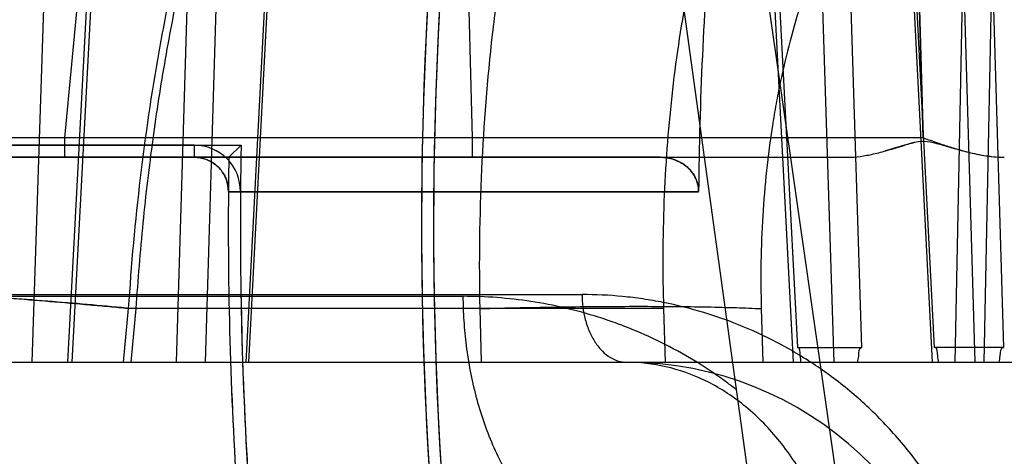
# Model space of a CAD drawing. Header units: millimetres. Extents: x 0 to 297, y 0 to 210.
# Tile 389 of 455: x 239.7057 to 239.8208, y 160.5683 to 160.6194. Entities that reach past the tile are written whole.
import ezdxf

# ---------------------------------------------------------------- set-up
doc = ezdxf.new("R2010")
doc.units = ezdxf.units.MM
doc.header["$LTSCALE"] = 16.335
doc.layers.get('0').update_dxf_attribs({"linetype": 'CONTINUOUS'})
for name, color, linetype in [('AXES_REF', 7, 'CONTINUOUS'), ('INTFCLR_1', 7, 'CONTINUOUS'), ('INTFCLR_144815', 7, 'CONTINUOUS'), ('INTFCLR_72935', 7, 'CONTINUOUS')]:
    doc.layers.add(name, color=color, linetype=linetype)

msp = doc.modelspace()

# ---------------------------------------------------------------- linework, layer by layer
at = {"color": 7, "linetype": 'Continuous'}
for radius in [7.756662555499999, 7.756, 7.706331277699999]:
    msp.add_circle((241.4302422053, 154.539298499), radius, dxfattribs=at)
msp.add_arc((241.4302422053, 154.539298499), 7.68, 278.2771290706, 261.7228709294, dxfattribs=at)
at = {"layer": 'AXES_REF', "color": 9, "linetype": 'Continuous'}
msp.add_arc((241.4302422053, 154.539298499), 7.075609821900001, 94.4118118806, 85.5881881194, dxfattribs=at)
at = {"layer": 'INTFCLR_1', "color": 6, "linetype": 'Continuous'}
for p, q in [((239.7261282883, 160.6047091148), (239.6113242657, 160.6047091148)), ((239.7805893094, 160.6032984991), (239.4940185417, 160.603298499)), ((239.7850967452, 160.5992657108), (239.7301281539, 160.5992657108)), ((239.7301281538, 160.5992657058), (239.7315387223, 160.5992541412))]:
    msp.add_line(p, q, dxfattribs=at)
at = {"layer": 'INTFCLR_1', "color": 9, "linetype": 'Continuous'}
msp.add_line((239.7261282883, 160.6047091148), (239.7261282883, 160.603298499), dxfattribs=at)
at = {"layer": 'INTFCLR_1', "color": 6, "linetype": 'Continuous'}
for centre, radius, start, end in [((240.2140185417, 160.595298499), 0.4613172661, 172.3704884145, 183.9851791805), ((240.2140185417, 160.595298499), 0.4599066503, 172.3704828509, 183.9926675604), ((240.2140185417, 160.595298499), 0.4289401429, 175.2251899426, 179.4664088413), ((239.7261282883, 160.599298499), 0.0054106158, 359.5302632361, 89.9999957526), ((240.2140185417, 160.595298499), 0.4839066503, 179.5302673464, 183.9440080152), ((240.2140185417, 160.595298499), 0.4824960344, 179.5302673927, 183.9452897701)]:
    msp.add_arc(centre, radius, start, end, dxfattribs=at)
for points, knots in [([(239.7261282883, 160.603298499), (239.7265874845, 160.603298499), (239.7275031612, 160.60313926), (239.7287176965, 160.602449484), (239.7297973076, 160.6012050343), (239.7301311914, 160.600006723), (239.7301282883, 160.599298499)], [0, 0, 0, 0, 0.2208744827, 0.4366924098, 0.6593397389, 1, 1, 1, 1]), ([(239.7850973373, 160.5992931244), (239.7851000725, 160.5998845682), (239.7847720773, 160.6011402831), (239.7835604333, 160.602441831), (239.7820764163, 160.6031512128), (239.7810915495, 160.603298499), (239.7805893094, 160.603298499)], [0, 0, 0, 0, 0.2670085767, 0.5584999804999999, 0.7732650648, 1, 1, 1, 1])]:
    msp.add_open_spline(points, degree=3, knots=knots, dxfattribs=at)
at = {"layer": 'INTFCLR_144815', "color": 9, "linetype": 'Continuous'}
for p, q in [((239.8541632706, 160.1957300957), (239.7090874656, 161.2100770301)), ((239.8490574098, 160.1447785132), (239.7763287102, 160.6718127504)), ((239.8041874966, 160.5810437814), (239.8014609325, 160.6662657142)), ((239.7981935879, 160.6642812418), (239.8009085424, 160.5792984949)), ((239.8166648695, 160.6613919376), (239.8150648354, 160.5792984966)), ((239.8200614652, 160.6613082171), (239.8184586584, 160.5792984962)), ((239.736270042, 160.6586525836), (239.7321507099, 160.5792985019)), ((239.7366038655, 160.6585688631), (239.7324923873, 160.5792985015)), ((239.7240697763, 160.5792985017), (239.7263224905, 160.6547378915)), ((239.7274608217, 160.5792985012), (239.7297142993, 160.6546541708)), ((239.8174420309, 160.5792984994), (239.8152789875, 160.6524675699)), ((239.8186291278, 160.6525512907), (239.8207466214, 160.5810437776)), ((239.7930114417, 160.6507431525), (239.7966654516, 160.5810437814)), ((239.7962063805, 160.5792984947), (239.7925194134, 160.6495663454)), ((239.7113391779, 160.5792985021), (239.7149804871, 160.6481821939)), ((239.7118575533, 160.5792985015), (239.7154915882, 160.6480984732)), ((239.8090654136, 160.6441503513), (239.8124074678, 160.5792984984)), ((239.8126930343, 160.5810437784), (239.809439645, 160.6442340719)), ((239.7090905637, 160.6392169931), (239.7071552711, 160.5792984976)), ((239.7134885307, 160.6323229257), (239.7109638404, 160.6055728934)), ((239.757895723, 160.6323227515), (239.7586339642, 160.6055728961)), ((239.710964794, 160.6055728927), (239.710964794, 160.603298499)), ((239.7586339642, 160.6055728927), (239.710964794, 160.6055728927)), ((239.8113567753, 160.6055728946), (239.7586339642, 160.6055728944)), ((239.7586339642, 160.6055728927), (239.7586339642, 160.603298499)), ((239.4964185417, 160.6032984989), (239.8025199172, 160.603298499)), ((239.5786645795, 160.5872286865), (239.7714677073, 160.5872286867)), ((239.5588922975, 160.5870192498), (239.7575464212, 160.5870192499)), ((239.7184255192, 160.5855788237), (239.7178295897, 160.5792985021)), ((239.7810348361, 160.5855788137), (239.7184256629, 160.5855788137)), ((239.7187538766, 160.5792984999), (239.719350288, 160.5855788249)), ((239.7595047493, 160.5855787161), (239.7596779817, 160.5792984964)), ((239.5858962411, 160.5792984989), (240.8803266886, 160.5792984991))]:
    msp.add_line(p, q, dxfattribs=at)
at = {"layer": 'INTFCLR_144815', "color": 6, "linetype": 'Continuous'}
for p, q in [((239.8113568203, 160.6055728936), (239.8105702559, 160.6323232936)), ((239.8105702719, 160.6323227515), (239.8113568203, 160.6055728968)), ((239.806940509, 160.6040393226), (239.8091132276, 160.6046903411)), ((239.781216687, 160.579298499), (239.7810348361, 160.5855788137)), ((239.7924281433, 160.5855788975), (239.7926084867, 160.5792984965)), ((239.7966654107, 160.5810437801), (239.8041874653, 160.5810437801)), ((239.8207465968, 160.5810437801), (239.8126930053, 160.5810437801))]:
    msp.add_line(p, q, dxfattribs=at)
at = {"layer": 'INTFCLR_144815', "color": 7, "linetype": 'Continuous'}
for p, q in [((239.8091656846, 160.6047063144), (239.8069405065, 160.6040393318)), ((239.8102906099, 160.6050237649), (239.8095673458, 160.6048262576)), ((239.8125298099, 160.6050230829), (239.8132759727, 160.6048254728))]:
    msp.add_line(p, q, dxfattribs=at)
at = {"layer": 'INTFCLR_144815', "color": 9, "linetype": 'Continuous'}
msp.add_arc((239.7767179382, 160.539298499), 0.04, 3.9999999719, 89.9999999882, dxfattribs=at)
for points, knots in [([(239.7193504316, 160.5855788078), (239.7195624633, 160.5889251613), (239.7199674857, 160.5939221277), (239.7206829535, 160.6005274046), (239.7214963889, 160.6069461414), (239.7227008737, 160.6147415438), (239.7244564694, 160.6238082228), (239.7261792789, 160.6311193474), (239.7275244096, 160.636092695), (239.7283236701, 160.6388597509), (239.7295214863, 160.6428340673), (239.7314200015, 160.6485373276), (239.7342330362, 160.6557516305), (239.7367954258, 160.6613867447), (239.7387020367, 160.6651147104), (239.7398054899, 160.6671499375), (239.7414321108, 160.6700364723), (239.7439427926, 160.6740965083), (239.7485865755, 160.6805141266), (239.7530865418, 160.6854260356), (239.7572216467, 160.6889709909), (239.7597462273, 160.6909325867), (239.7616769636, 160.6922313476), (239.7629318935, 160.6929926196)], [0, 0, 0, 0, 0.0839822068, 0.1255314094, 0.166399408, 0.2460266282, 0.3230456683, 0.3976498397, 0.43409919, 0.4520761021, 0.4697861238, 0.5380636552, 0.6025619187, 0.6636457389, 0.6930137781, 0.7074212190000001, 0.7216279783, 0.7760004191, 0.8268564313, 0.9199491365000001, 0.9418203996, 0.9632373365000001, 1, 1, 1, 1]), ([(239.7864708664, 160.6845440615), (239.7844094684, 160.6824016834), (239.7814656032, 160.6788118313), (239.7783906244, 160.6741931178), (239.7766088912, 160.6712043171), (239.7738643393, 160.6662350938), (239.7710431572, 160.6599931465), (239.7686577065, 160.653400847), (239.7673520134, 160.649330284), (239.7654161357, 160.6427606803), (239.7635561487, 160.6347338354), (239.7621429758, 160.6264696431), (239.7614355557, 160.6214971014), (239.7604747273, 160.6137207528), (239.7595411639, 160.6017395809), (239.7594047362, 160.5910177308), (239.7595047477, 160.5855788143)], [0, 0, 0, 0, 0.0850352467, 0.1321993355, 0.1586374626, 0.184533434, 0.2945491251, 0.3540148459, 0.3850058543, 0.4168022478, 0.5498956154, 0.6203095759, 0.6565717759, 0.6935412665, 0.8444107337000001, 1, 1, 1, 1]), ([(239.7477106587, 160.6803531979), (239.7469064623, 160.6793759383), (239.745636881, 160.6777471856), (239.743957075, 160.675407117), (239.741486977, 160.6717476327), (239.7393185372, 160.6680694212), (239.7359496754, 160.6616735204), (239.7336998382, 160.656714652), (239.7315672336, 160.6513040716), (239.7301275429, 160.6474219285), (239.7277064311, 160.6402427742), (239.7253347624, 160.6316630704), (239.7235788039, 160.6238669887), (239.7226395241, 160.619195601), (239.7212969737, 160.6119418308), (239.7196575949, 160.6007516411), (239.7187494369, 160.5906990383), (239.7184256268, 160.5855788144)], [0, 0, 0, 0, 0.037731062, 0.0615327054, 0.0858667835, 0.1693452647, 0.1886175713, 0.301387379, 0.3313841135, 0.3620034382, 0.4248151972, 0.5572078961, 0.6271273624, 0.6630327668, 0.6992546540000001, 0.8470480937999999, 1, 1, 1, 1]), ([(239.7263227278, 160.654738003), (239.7254494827, 160.6543023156), (239.721711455, 160.6523230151), (239.7167853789, 160.6490060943), (239.7117343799, 160.6446526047), (239.7090183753, 160.6419116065), (239.7072643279, 160.6399635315), (239.7060935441, 160.6386118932), (239.7040840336, 160.6361530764), (239.7013676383, 160.6324184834), (239.6983681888, 160.6276045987), (239.6963308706, 160.6237704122), (239.6950500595, 160.6211024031), (239.694203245, 160.6192613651), (239.6927830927, 160.6159633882), (239.6909590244, 160.6111005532), (239.689097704, 160.6050499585), (239.6878215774, 160.5998376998), (239.6869635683, 160.5955496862), (239.6862131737, 160.5911508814), (239.685789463, 160.5878139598), (239.6855692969, 160.5855788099)], [0, 0, 0, 0, 0.0349656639, 0.1515158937, 0.2116583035, 0.2737159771, 0.2895989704, 0.3055789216, 0.337781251, 0.4033508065, 0.4708757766, 0.5408433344, 0.5587814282, 0.5769111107, 0.613445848, 0.6874148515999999, 0.7628661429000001, 0.8401335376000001, 0.8795657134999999, 0.9195289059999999, 1, 1, 1, 1]), ([(239.8094396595, 160.6442340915), (239.8089915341, 160.6437134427), (239.8081292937, 160.642670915), (239.8056262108, 160.6394061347), (239.8030146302, 160.6352553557), (239.800787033, 160.6308085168), (239.7995793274, 160.6280857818), (239.7978086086, 160.6237375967), (239.7960939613, 160.6183864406), (239.7947922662, 160.6128467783), (239.7941450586, 160.6095270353), (239.7932715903, 160.6043543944), (239.7924282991, 160.5963660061), (239.7923242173, 160.589203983), (239.7924281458, 160.5855788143)], [0, 0, 0, 0, 0.0330260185, 0.0650214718, 0.1977633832, 0.2678561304, 0.3040333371, 0.3409350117, 0.4935538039, 0.5734544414, 0.6144424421, 0.6561400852, 0.8256420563, 1, 1, 1, 1]), ([(239.710964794, 160.605572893), (239.7081192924, 160.6055633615), (239.7024915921, 160.6055438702), (239.6954966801, 160.6055223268), (239.6906726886, 160.6055084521), (239.6879680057, 160.605501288), (239.6840943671, 160.6054905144), (239.6785432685, 160.6054763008), (239.6730981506, 160.6054647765), (239.6696503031, 160.6054581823), (239.6675306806, 160.6054542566), (239.6641335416, 160.6054485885), (239.6604659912, 160.6054443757), (239.6574444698, 160.6054421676), (239.6559050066, 160.6054415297), (239.653974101, 160.6054414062), (239.6516483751, 160.6054411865), (239.6491610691, 160.6054509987), (239.6479858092, 160.6054517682), (239.6465499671, 160.6054797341), (239.6486029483, 160.6055079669), (239.6500615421, 160.6055227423), (239.6522712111, 160.6055414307), (239.6539253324, 160.6055543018), (239.6551577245, 160.6055630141), (239.6560716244, 160.6055689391), (239.6566529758, 160.6055728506)], [0, 0, 0, 0, 0.1160410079, 0.2295005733, 0.2852558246, 0.3127655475, 0.3397986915, 0.4432245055, 0.5391416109, 0.5618527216, 0.5838288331, 0.6255808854, 0.7003860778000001, 0.73341029, 0.7487671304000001, 0.7632110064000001, 0.8119283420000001, 0.8462533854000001, 0.8578222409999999, 0.8691413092, 0.8810250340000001, 0.9080655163, 0.9498907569, 0.9626783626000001, 0.9762917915, 1, 1, 1, 1]), ([(239.7184256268, 160.5855788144), (239.7176888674, 160.5856485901), (239.7161945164, 160.5857879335), (239.71313581, 160.5860640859), (239.7076096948, 160.5865369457), (239.7012890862, 160.5870147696), (239.6950886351, 160.5873998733), (239.6908167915, 160.5876184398), (239.6870260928, 160.5877581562), (239.6838602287, 160.587811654), (239.681665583, 160.5877866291), (239.6803008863, 160.587704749), (239.6795847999, 160.5876371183), (239.6790691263, 160.5875333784), (239.6787528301, 160.5874526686), (239.6785594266, 160.5872647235), (239.6787221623, 160.5870559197), (239.6789960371, 160.5869237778), (239.6794297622, 160.5867452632), (239.6800083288, 160.5865688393), (239.6810358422, 160.5862947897), (239.6825901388, 160.5859569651), (239.6839095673, 160.585707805), (239.6846299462, 160.5855788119)], [0, 0, 0, 0, 0.0479129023, 0.0971672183, 0.1988326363, 0.4069923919, 0.5075252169, 0.6010316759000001, 0.6839158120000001, 0.7530992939, 0.8060063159, 0.8259868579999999, 0.8415409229, 0.85266775, 0.8596520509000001, 0.8633462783, 0.8670826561, 0.8738036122, 0.8838427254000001, 0.8970247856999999, 0.9130811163, 0.9526192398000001, 1, 1, 1, 1]), ([(239.6855692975, 160.5855788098), (239.6848478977, 160.5857079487), (239.6835263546, 160.5859574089), (239.6819694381, 160.5862956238), (239.6809396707, 160.58656993), (239.6803595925, 160.5867466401), (239.6799239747, 160.586925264), (239.6796493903, 160.587057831), (239.6794843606, 160.5872657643), (239.6796757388, 160.5874551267), (239.6799917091, 160.5875355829), (239.6805059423, 160.5876396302), (239.6812212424, 160.5877072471), (239.6825849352, 160.5877892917), (239.6847789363, 160.5878142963), (239.6879444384, 160.5877607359), (239.6917354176, 160.5876208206), (239.6960079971, 160.5874019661), (239.7022099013, 160.5870163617), (239.7100289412, 160.5864247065), (239.7162923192, 160.5858686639), (239.7193504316, 160.5855788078)], [0, 0, 0, 0, 0.0474327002, 0.08702920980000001, 0.1031164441, 0.1163299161, 0.1264001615, 0.1331502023, 0.136904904, 0.1405827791, 0.1475406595, 0.1586407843, 0.1741697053, 0.1941272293, 0.2469955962, 0.3161509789, 0.3990162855, 0.4925111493, 0.5930368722, 0.8011854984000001, 1, 1, 1, 1]), ([(239.7714677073, 160.5872286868), (239.7714733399, 160.5862452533), (239.7716589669, 160.5847512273), (239.7722965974, 160.5828883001), (239.7729632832, 160.5816246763), (239.773795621, 160.5805901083), (239.7749711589, 160.5796366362), (239.7760505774, 160.5792984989), (239.7767179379, 160.5792984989)], [0, 0, 0, 0, 0.2834728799, 0.4278467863, 0.5659689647, 0.6932177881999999, 0.8076377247, 1, 1, 1, 1]), ([(239.8172388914, 160.5552985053), (239.8170481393, 160.5558290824), (239.8164939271, 160.5572885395), (239.8154737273, 160.5596239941), (239.8136883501, 160.5630999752), (239.8116175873, 160.5663643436), (239.8092960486, 160.5693823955), (239.8068687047, 160.5721858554), (239.8036069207, 160.5753515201), (239.8000655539, 160.5780994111), (239.7971228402, 160.580013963), (239.7941666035, 160.5817239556), (239.7889293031, 160.5842278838), (239.7833886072, 160.5859061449), (239.778596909, 160.5867288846), (239.7754333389, 160.5871135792), (239.7730504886, 160.5872266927), (239.7714677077, 160.5872286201)], [0, 0, 0, 0, 0.0284645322, 0.0787984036, 0.1285671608, 0.2256500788, 0.273394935, 0.320708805, 0.412764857, 0.5023490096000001, 0.5465190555, 0.5899295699, 0.6746804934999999, 0.8391693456, 0.8798035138, 0.9200937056, 1, 1, 1, 1]), ([(239.7575464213, 160.5870192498), (239.757549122, 160.5865458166), (239.7575684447, 160.5855913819), (239.7576642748, 160.5836582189), (239.7578969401, 160.5812061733), (239.7583653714, 160.5782520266), (239.7592528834, 160.5743391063), (239.7608422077, 160.5696557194), (239.7635088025, 160.564606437), (239.7668086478, 160.5604599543), (239.7705505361, 160.5574487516), (239.7744904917, 160.5556831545), (239.7771884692, 160.5552984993), (239.7784635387, 160.555298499)], [0, 0, 0, 0, 0.0340774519, 0.0687006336, 0.1393008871, 0.2112464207, 0.2838353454, 0.4279363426, 0.5658356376, 0.6928549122, 0.8067642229, 0.908222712, 1, 1, 1, 1]), ([(239.7895424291, 160.5760566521), (239.7892051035, 160.5763220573), (239.7865803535, 160.5783331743), (239.7825433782, 160.5808318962), (239.7780018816, 160.5829080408), (239.7753838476, 160.5839151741), (239.7715017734, 160.5852305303), (239.7655776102, 160.5866132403), (239.7602052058, 160.5870171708), (239.7575464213, 160.5870192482)], [0, 0, 0, 0, 0.0374033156, 0.2881626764, 0.4111685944, 0.4722081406, 0.5325245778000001, 0.7683059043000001, 1, 1, 1, 1]), ([(239.7595047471, 160.5855788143), (239.7610714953, 160.5856219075), (239.7642168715, 160.5856986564), (239.7689183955, 160.5857841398), (239.7735498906, 160.5858371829), (239.779283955, 160.5858611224), (239.7845922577, 160.5858230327), (239.7893683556, 160.5857060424), (239.7914630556, 160.5856255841), (239.7924281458, 160.5855788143)], [0, 0, 0, 0, 0.1427902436, 0.2866379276, 0.4283935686, 0.5647589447, 0.8090350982, 0.9119737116, 1, 1, 1, 1]), ([(239.8021036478, 160.5484189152), (239.8020506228, 160.550323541), (239.8016662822, 160.5542118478), (239.8002190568, 160.5599560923), (239.7978358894, 160.5654584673), (239.7945675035, 160.5703689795), (239.7905701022, 160.5743759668), (239.786086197, 160.5772602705), (239.7814103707, 160.5789361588), (239.7782393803, 160.5792984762), (239.7767180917, 160.579298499)], [0, 0, 0, 0, 0.1297853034, 0.2650928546, 0.4019477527, 0.5362419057, 0.6645323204, 0.7847508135, 0.8963762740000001, 1, 1, 1, 1])]:
    msp.add_open_spline(points, degree=3, knots=knots, dxfattribs=at)
at = {"layer": 'INTFCLR_144815', "color": 6, "linetype": 'Continuous'}
for points, knots in [([(239.7810348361, 160.5855788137), (239.780974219, 160.5876726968), (239.7809218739, 160.5918518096), (239.78105319, 160.5980990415), (239.7813965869, 160.6042910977), (239.7819535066, 160.6104085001), (239.7827253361, 160.6164341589), (239.7837149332, 160.6223563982), (239.7849248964, 160.6281566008), (239.7863603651, 160.6338267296), (239.788027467, 160.6393552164), (239.7899350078, 160.6447342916), (239.7913794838, 160.6482299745), (239.7921439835, 160.6499456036)], [0, 0, 0, 0, 0.09544020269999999, 0.1903798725, 0.2846433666, 0.3779344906, 0.4701898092, 0.5613594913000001, 0.6514315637, 0.7400675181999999, 0.8277651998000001, 0.9144240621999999, 1, 1, 1, 1]), ([(239.8113568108, 160.6055728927), (239.8119065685, 160.6053782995), (239.8129501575, 160.6050049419), (239.8144519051, 160.6045104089), (239.8158127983, 160.6041031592), (239.8170436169, 160.6037883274), (239.8181499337, 160.6035581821), (239.8191394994, 160.6034036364), (239.8200223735, 160.6033183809), (239.8205768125, 160.6032984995), (239.8208371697, 160.603298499)], [0, 0, 0, 0, 0.1786246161, 0.3394694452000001, 0.4842185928, 0.6136408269, 0.7284732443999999, 0.8302063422, 0.9202542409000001, 1, 1, 1, 1]), ([(239.813693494, 160.6047055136), (239.814371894, 160.6045084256), (239.8156621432, 160.604122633), (239.8175298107, 160.6036642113), (239.8192353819, 160.603373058), (239.8203241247, 160.6032984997), (239.82083717, 160.6032984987)], [0, 0, 0, 0, 0.2901361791, 0.5530269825, 0.7892940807, 1, 1, 1, 1]), ([(239.7970928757, 160.579298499), (239.7970625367, 160.5795576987), (239.796931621, 160.5800398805), (239.7970059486, 160.5810437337), (239.7966654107, 160.5810437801)], [0, 0, 0, 0, 0.4338589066, 1, 1, 1, 1]), ([(239.8036958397, 160.579298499), (239.8037325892, 160.5795446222), (239.8038787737, 160.5800365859), (239.8038294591, 160.5810437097), (239.8041874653, 160.5810437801)], [0, 0, 0, 0, 0.4100659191, 1, 1, 1, 1]), ([(239.8131542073, 160.579298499), (239.8131229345, 160.5795445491), (239.8129901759, 160.5800357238), (239.8130493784, 160.5810437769), (239.8126930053, 160.5810437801)], [0, 0, 0, 0, 0.4103713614, 1, 1, 1, 1]), ([(239.8202237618, 160.579298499), (239.8202647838, 160.579557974), (239.8204132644, 160.5800495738), (239.8203989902, 160.5810437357), (239.8207465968, 160.5810437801)], [0, 0, 0, 0, 0.4304372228, 1, 1, 1, 1])]:
    msp.add_open_spline(points, degree=3, knots=knots, dxfattribs=at)
at = {"layer": 'INTFCLR_144815', "color": 7, "linetype": 'Continuous'}
for points, knots in [([(239.8025199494, 160.603298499), (239.8030100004, 160.6032985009), (239.8040176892, 160.6033785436), (239.8055844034, 160.6036734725), (239.8073083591, 160.6041299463), (239.8085164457, 160.6045053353), (239.8091657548, 160.6047063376)], [0, 0, 0, 0, 0.2156589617, 0.4433020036, 0.7008774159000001, 1, 1, 1, 1]), ([(239.8091657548, 160.6047063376), (239.8094438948, 160.6047944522), (239.8099760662, 160.6049455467), (239.8109619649, 160.6052001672), (239.8119679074, 160.6051743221), (239.8129451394, 160.6049191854), (239.8134724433, 160.6047724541), (239.8137482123, 160.6046895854)], [0, 0, 0, 0, 0.1866394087, 0.3540330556, 0.6499085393, 0.8157995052, 1, 1, 1, 1])]:
    msp.add_open_spline(points, degree=3, knots=knots, dxfattribs=at)
for points in [[(239.8091656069, 160.604706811), (239.8091481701, 160.6047013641), (239.8091307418, 160.6046958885), (239.8091133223, 160.6046903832)], [(239.8137481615, 160.6046895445), (239.813729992, 160.6046950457), (239.8137118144, 160.6047005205), (239.8136936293, 160.6047059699)]]:
    msp.add_open_spline(points, degree=3, dxfattribs=at)
at = {"layer": 'INTFCLR_72935', "color": 6, "linetype": 'Continuous'}
for p, q in [((239.60739057, 160.6047091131), (239.731614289, 160.6047091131)), ((239.7301780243, 160.603298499), (239.7316142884, 160.6047091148)), ((239.7805893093, 160.603298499), (239.4940185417, 160.603298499)), ((239.7301281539, 160.5992657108), (239.7850967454, 160.5992657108))]:
    msp.add_line(p, q, dxfattribs=at)
for radius, start, end in [(0.4613172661, 171.9561172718, 183.9851791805), (0.4599066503, 172.1087359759, 183.986556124), (0.4289401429, 175.2251899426, 179.4663576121), (0.4824960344, 178.882430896, 183.9452897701), (0.4839066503, 179.0527364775, 179.5266052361), (0.4839066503, 179.5302673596, 183.9382576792)]:
    msp.add_arc((240.2140185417, 160.595298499), radius, start, end, dxfattribs=at)
for points, knots in [([(239.7301284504, 160.5992966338), (239.7301303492, 160.5997598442), (239.7299642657, 160.6006961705), (239.7292519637, 160.6019256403), (239.7279918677, 160.6029840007), (239.7268153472, 160.603298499), (239.7261282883, 160.603298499)], [0, 0, 0, 0, 0.2227023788, 0.4462350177, 0.66967851, 1, 1, 1, 1]), ([(239.7805893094, 160.603298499), (239.781130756, 160.603298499), (239.7822142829, 160.603125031), (239.7836165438, 160.6023746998), (239.7847580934, 160.6011113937), (239.785100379, 160.5999494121), (239.7850973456, 160.5992935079)], [0, 0, 0, 0, 0.2444539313, 0.4855058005, 0.7038672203, 1, 1, 1, 1])]:
    msp.add_open_spline(points, degree=3, knots=knots, dxfattribs=at)

doc.saveas('drawing.dxf')
